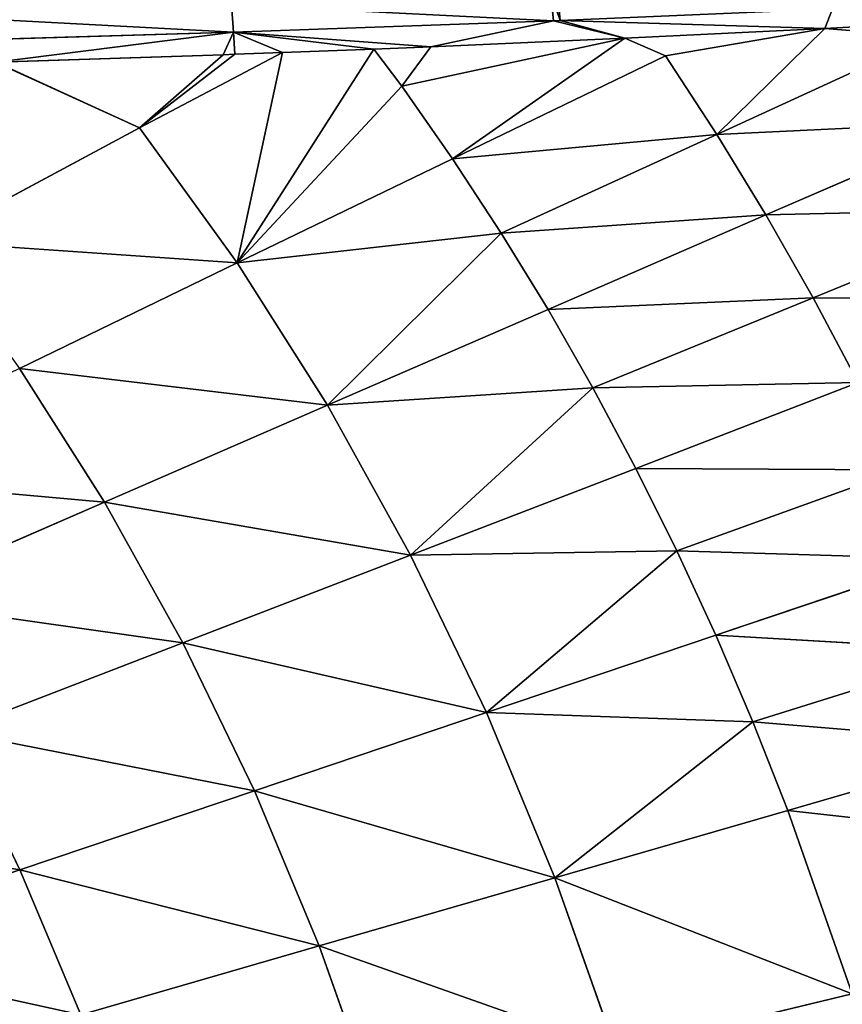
# Model space of a CAD drawing. Extents: x 0 to 500, y 0 to 390.
# Tile 819 of 1056: x 359 to 386, y 227 to 259. Entities that reach past the tile are written whole.
import ezdxf

# ---------------------------------------------------------------- set-up
doc = ezdxf.new("R2010")
doc.units = 0
doc.header["$LTSCALE"] = 25.4
doc.layers.get('0').update_dxf_attribs({"linetype": 'CONTINUOUS'})

# ---------------------------------------------------------------- blocks, each defined once
blk = doc.blocks.new('ATLANTA505_-_S_STL')
at = {"color": 0}
for p, q in [((385.14, 36.753, 130.791), (390.842, 38.029, 130.475)), ((385.14, 36.753, 130.791), (390.842, 38.029, 130.475)), ((381.597, 35.612, 134.259), (388.561, 37.436, 131.069)), ((381.597, 35.612, 134.259), (388.561, 37.436, 131.069)), ((383.209, 35.609, 136.899), (390.25, 37.432, 133.846)), ((383.209, 35.609, 136.899), (390.25, 37.432, 133.846)), ((384.754, 35.61, 139.609), (391.867, 37.434, 136.696)), ((384.754, 35.61, 139.609), (391.867, 37.434, 136.696)), ((388.561, 37.436, 131.069), (385.14, 36.753, 130.791)), ((388.561, 37.436, 131.069), (385.14, 36.753, 130.791)), ((385.388, 36.928, 130.146), (376.469, 35.189, 130.533)), ((385.388, 36.928, 130.146), (376.469, 35.189, 130.533)), ((385.14, 36.753, 130.791), (385.388, 36.928, 130.146)), ((385.14, 36.753, 130.791), (385.388, 36.928, 130.146)), ((385.14, 36.753, 130.791), (376.469, 35.189, 130.533)), ((385.14, 36.753, 130.791), (376.469, 35.189, 130.533)), ((378.595, 35.452, 131.113), (385.14, 36.753, 130.791)), ((378.595, 35.452, 131.113), (385.14, 36.753, 130.791)), ((379.918, 35.62, 131.688), (385.14, 36.753, 130.791)), ((379.918, 35.62, 131.688), (385.14, 36.753, 130.791)), ((385.14, 36.753, 130.791), (381.597, 35.612, 134.259)), ((385.14, 36.753, 130.791), (381.597, 35.612, 134.259)), ((372.948, 34.016, 135.057), (379.918, 35.62, 131.688)), ((372.948, 34.016, 135.057), (379.918, 35.62, 131.688)), ((381.597, 35.612, 134.259), (374.544, 34.01, 137.494)), ((381.597, 35.612, 134.259), (374.544, 34.01, 137.494)), ((376.076, 34.007, 139.995), (383.209, 35.609, 136.899)), ((376.076, 34.007, 139.995), (383.209, 35.609, 136.899)), ((376.469, 35.189, 130.533), (376.382, 35.476, 129.632)), ((376.469, 35.189, 130.533), (376.382, 35.476, 129.632)), ((377.545, 34.008, 142.562), (384.754, 35.61, 139.609)), ((377.545, 34.008, 142.562), (384.754, 35.61, 139.609)), ((379.918, 35.62, 131.688), (378.595, 35.452, 131.113)), ((379.918, 35.62, 131.688), (378.595, 35.452, 131.113)), ((386.23, 35.616, 142.389), (378.95, 34.013, 145.195)), ((386.23, 35.616, 142.389), (378.95, 34.013, 145.195)), ((379.918, 35.62, 131.688), (381.597, 35.612, 134.259)), ((379.918, 35.62, 131.688), (381.597, 35.612, 134.259)), ((388.978, 35.641, 148.163), (380.291, 34.022, 147.896)), ((388.978, 35.641, 148.163), (380.291, 34.022, 147.896)), ((380.291, 34.022, 147.896), (387.638, 35.626, 145.24)), ((380.291, 34.022, 147.896), (387.638, 35.626, 145.24)), ((381.568, 34.034, 150.663), (390.25, 35.661, 151.156)), ((381.568, 34.034, 150.663), (390.25, 35.661, 151.156)), ((381.568, 34.034, 150.663), (388.978, 35.641, 148.163)), ((381.568, 34.034, 150.663), (388.978, 35.641, 148.163)), ((383.209, 35.609, 136.899), (381.597, 35.612, 134.259)), ((383.209, 35.609, 136.899), (381.597, 35.612, 134.259)), ((391.453, 35.685, 154.22), (382.78, 34.051, 153.498)), ((391.453, 35.685, 154.22), (382.78, 34.051, 153.498)), ((382.78, 34.051, 153.498), (390.25, 35.661, 151.156)), ((382.78, 34.051, 153.498), (390.25, 35.661, 151.156)), ((384.754, 35.61, 139.609), (383.209, 35.609, 136.899)), ((384.754, 35.61, 139.609), (383.209, 35.609, 136.899)), ((383.928, 34.072, 156.399), (392.587, 35.714, 157.355)), ((383.928, 34.072, 156.399), (392.587, 35.714, 157.355)), ((383.928, 34.072, 156.399), (391.453, 35.685, 154.22)), ((383.928, 34.072, 156.399), (391.453, 35.685, 154.22)), ((384.754, 35.61, 139.609), (386.23, 35.616, 142.389)), ((384.754, 35.61, 139.609), (386.23, 35.616, 142.389)), ((376.251, 35.151, 130.541), (365.781, 33.457, 130.918)), ((376.251, 35.151, 130.541), (365.781, 33.457, 130.918)), ((371.29, 34.027, 132.685), (378.595, 35.452, 131.113)), ((371.29, 34.027, 132.685), (378.595, 35.452, 131.113)), ((372.24, 34.334, 131.389), (378.595, 35.452, 131.113)), ((372.24, 34.334, 131.389), (378.595, 35.452, 131.113)), ((372.24, 34.334, 131.389), (376.251, 35.151, 130.541)), ((372.24, 34.334, 131.389), (376.251, 35.151, 130.541)), ((372.948, 34.016, 135.057), (378.595, 35.452, 131.113)), ((372.948, 34.016, 135.057), (378.595, 35.452, 131.113)), ((376.251, 35.151, 130.541), (376.164, 35.437, 129.641)), ((376.251, 35.151, 130.541), (376.164, 35.437, 129.641)), ((376.251, 35.151, 130.541), (378.595, 35.452, 131.113)), ((376.251, 35.151, 130.541), (378.595, 35.452, 131.113)), ((376.469, 35.189, 130.533), (376.251, 35.151, 130.541)), ((376.469, 35.189, 130.533), (376.251, 35.151, 130.541)), ((378.595, 35.452, 131.113), (376.469, 35.189, 130.533)), ((378.595, 35.452, 131.113), (376.469, 35.189, 130.533)), ((370.372, 34.03, 131.464), (372.24, 34.334, 131.389)), ((370.372, 34.03, 131.464), (372.24, 34.334, 131.389)), ((372.24, 34.334, 131.389), (371.29, 34.027, 132.685)), ((372.24, 34.334, 131.389), (371.29, 34.027, 132.685)), ((370.372, 34.03, 131.464), (365.781, 33.457, 130.918)), ((370.372, 34.03, 131.464), (365.781, 33.457, 130.918)), ((370.372, 34.03, 131.464), (365.898, 32.609, 138.469)), ((370.372, 34.03, 131.464), (365.898, 32.609, 138.469)), ((365.898, 32.609, 138.469), (371.29, 34.027, 132.685)), ((365.898, 32.609, 138.469), (371.29, 34.027, 132.685)), ((365.898, 32.609, 138.469), (372.948, 34.016, 135.057)), ((365.898, 32.609, 138.469), (372.948, 34.016, 135.057)), ((365.898, 32.609, 138.469), (374.544, 34.01, 137.494)), ((365.898, 32.609, 138.469), (374.544, 34.01, 137.494)), ((367.385, 33.565, 131.578), (370.372, 34.03, 131.464)), ((367.385, 33.565, 131.578), (370.372, 34.03, 131.464)), ((374.544, 34.01, 137.494), (368.857, 32.601, 143.129)), ((374.544, 34.01, 137.494), (368.857, 32.601, 143.129)), ((377.545, 34.008, 142.562), (368.857, 32.601, 143.129)), ((377.545, 34.008, 142.562), (368.857, 32.601, 143.129)), ((368.857, 32.601, 143.129), (376.076, 34.007, 139.995)), ((368.857, 32.601, 143.129), (376.076, 34.007, 139.995)), ((370.372, 34.03, 131.464), (371.29, 34.027, 132.685)), ((370.372, 34.03, 131.464), (371.29, 34.027, 132.685)), ((372.948, 34.016, 135.057), (371.29, 34.027, 132.685)), ((372.948, 34.016, 135.057), (371.29, 34.027, 132.685)), ((371.579, 32.606, 148.036), (380.291, 34.022, 147.896)), ((371.579, 32.606, 148.036), (380.291, 34.022, 147.896)), ((371.579, 32.606, 148.036), (378.95, 34.013, 145.195)), ((371.579, 32.606, 148.036), (378.95, 34.013, 145.195)), ((371.579, 32.606, 148.036), (377.545, 34.008, 142.562)), ((371.579, 32.606, 148.036), (377.545, 34.008, 142.562)), ((372.948, 34.016, 135.057), (374.544, 34.01, 137.494)), ((372.948, 34.016, 135.057), (374.544, 34.01, 137.494)), ((382.78, 34.051, 153.498), (374.061, 32.624, 153.194)), ((382.78, 34.051, 153.498), (374.061, 32.624, 153.194)), ((374.061, 32.624, 153.194), (381.568, 34.034, 150.663)), ((374.061, 32.624, 153.194), (381.568, 34.034, 150.663)), ((374.061, 32.624, 153.194), (380.291, 34.022, 147.896)), ((374.061, 32.624, 153.194), (380.291, 34.022, 147.896)), ((376.076, 34.007, 139.995), (374.544, 34.01, 137.494)), ((376.076, 34.007, 139.995), (374.544, 34.01, 137.494)), ((377.545, 34.008, 142.562), (376.076, 34.007, 139.995)), ((377.545, 34.008, 142.562), (376.076, 34.007, 139.995)), ((386.031, 34.127, 162.403), (376.302, 32.656, 158.604)), ((386.031, 34.127, 162.403), (376.302, 32.656, 158.604)), ((383.928, 34.072, 156.399), (376.302, 32.656, 158.604)), ((383.928, 34.072, 156.399), (376.302, 32.656, 158.604)), ((382.78, 34.051, 153.498), (376.302, 32.656, 158.604)), ((382.78, 34.051, 153.498), (376.302, 32.656, 158.604)), ((377.545, 34.008, 142.562), (378.95, 34.013, 145.195)), ((377.545, 34.008, 142.562), (378.95, 34.013, 145.195)), ((378.302, 32.702, 164.266), (386.031, 34.127, 162.403)), ((378.302, 32.702, 164.266), (386.031, 34.127, 162.403)), ((378.95, 34.013, 145.195), (380.291, 34.022, 147.896)), ((378.95, 34.013, 145.195), (380.291, 34.022, 147.896)), ((380.291, 34.022, 147.896), (381.568, 34.034, 150.663)), ((380.291, 34.022, 147.896), (381.568, 34.034, 150.663)), ((382.78, 34.051, 153.498), (381.568, 34.034, 150.663)), ((382.78, 34.051, 153.498), (381.568, 34.034, 150.663)), ((382.78, 34.051, 153.498), (383.928, 34.072, 156.399)), ((382.78, 34.051, 153.498), (383.928, 34.072, 156.399)), ((383.928, 34.072, 156.399), (386.031, 34.127, 162.403)), ((383.928, 34.072, 156.399), (386.031, 34.127, 162.403)), ((362.704, 32.63, 134.05), (367.385, 33.565, 131.578)), ((362.704, 32.63, 134.05), (367.385, 33.565, 131.578)), ((365.781, 33.457, 130.918), (365.71, 33.746, 130.017)), ((365.781, 33.457, 130.918), (365.71, 33.746, 130.017)), ((367.385, 33.565, 131.578), (365.781, 33.457, 130.918)), ((367.385, 33.565, 131.578), (365.781, 33.457, 130.918)), ((365.823, 33.333, 131.636), (367.385, 33.565, 131.578)), ((365.823, 33.333, 131.636), (367.385, 33.565, 131.578)), ((365.898, 32.609, 138.469), (367.385, 33.565, 131.578)), ((365.898, 32.609, 138.469), (367.385, 33.565, 131.578)), ((365.781, 33.457, 130.918), (354.938, 32.025, 131.237)), ((365.781, 33.457, 130.918), (354.938, 32.025, 131.237)), ((365.781, 33.457, 130.918), (357.997, 32.267, 131.899)), ((365.781, 33.457, 130.918), (357.997, 32.267, 131.899)), ((357.997, 32.267, 131.899), (365.442, 33.277, 131.65)), ((357.997, 32.267, 131.899), (365.442, 33.277, 131.65)), ((365.823, 33.333, 131.636), (362.704, 32.63, 134.05)), ((365.823, 33.333, 131.636), (362.704, 32.63, 134.05)), ((365.442, 33.277, 131.65), (362.704, 32.63, 134.05)), ((365.442, 33.277, 131.65), (362.704, 32.63, 134.05)), ((365.781, 33.457, 130.918), (365.442, 33.277, 131.65)), ((365.781, 33.457, 130.918), (365.442, 33.277, 131.65)), ((365.442, 33.277, 131.65), (365.823, 33.333, 131.636)), ((365.442, 33.277, 131.65), (365.823, 33.333, 131.636)), ((365.823, 33.333, 131.636), (365.781, 33.457, 130.918)), ((365.823, 33.333, 131.636), (365.781, 33.457, 130.918)), ((355.767, 31.397, 137.767), (362.704, 32.63, 134.05)), ((355.767, 31.397, 137.767), (362.704, 32.63, 134.05)), ((357.997, 32.267, 131.899), (362.704, 32.63, 134.05)), ((357.997, 32.267, 131.899), (362.704, 32.63, 134.05)), ((358.773, 31.379, 141.921), (365.898, 32.609, 138.469)), ((358.773, 31.379, 141.921), (365.898, 32.609, 138.469)), ((361.56, 31.372, 146.299), (368.857, 32.601, 143.129)), ((361.56, 31.372, 146.299), (368.857, 32.601, 143.129)), ((365.898, 32.609, 138.469), (362.704, 32.63, 134.05)), ((365.898, 32.609, 138.469), (362.704, 32.63, 134.05)), ((371.579, 32.606, 148.036), (364.125, 31.376, 150.909)), ((371.579, 32.606, 148.036), (364.125, 31.376, 150.909)), ((365.898, 32.609, 138.469), (368.857, 32.601, 143.129)), ((365.898, 32.609, 138.469), (368.857, 32.601, 143.129)), ((366.466, 31.391, 155.754), (376.302, 32.656, 158.604)), ((366.466, 31.391, 155.754), (376.302, 32.656, 158.604)), ((374.061, 32.624, 153.194), (366.466, 31.391, 155.754)), ((374.061, 32.624, 153.194), (366.466, 31.391, 155.754)), ((378.302, 32.702, 164.266), (368.582, 31.417, 160.834)), ((378.302, 32.702, 164.266), (368.582, 31.417, 160.834)), ((376.302, 32.656, 158.604), (368.582, 31.417, 160.834)), ((376.302, 32.656, 158.604), (368.582, 31.417, 160.834)), ((371.579, 32.606, 148.036), (368.857, 32.601, 143.129)), ((371.579, 32.606, 148.036), (368.857, 32.601, 143.129)), ((374.061, 32.624, 153.194), (371.579, 32.606, 148.036)), ((374.061, 32.624, 153.194), (371.579, 32.606, 148.036)), ((376.302, 32.656, 158.604), (374.061, 32.624, 153.194)), ((376.302, 32.656, 158.604), (374.061, 32.624, 153.194)), ((378.302, 32.702, 164.266), (376.302, 32.656, 158.604)), ((378.302, 32.702, 164.266), (376.302, 32.656, 158.604)), ((354.19, 30.301, 149.503), (361.56, 31.372, 146.299)), ((354.19, 30.301, 149.503), (361.56, 31.372, 146.299)), ((364.125, 31.376, 150.909), (356.593, 30.304, 153.812)), ((364.125, 31.376, 150.909), (356.593, 30.304, 153.812)), ((358.773, 31.379, 141.921), (361.56, 31.372, 146.299)), ((358.773, 31.379, 141.921), (361.56, 31.372, 146.299)), ((358.789, 30.316, 158.34), (368.582, 31.417, 160.834)), ((358.789, 30.316, 158.34), (368.582, 31.417, 160.834)), ((358.789, 30.316, 158.34), (366.466, 31.391, 155.754)), ((358.789, 30.316, 158.34), (366.466, 31.391, 155.754)), ((368.582, 31.417, 160.834), (360.777, 30.337, 163.087)), ((368.582, 31.417, 160.834), (360.777, 30.337, 163.087)), ((364.125, 31.376, 150.909), (361.56, 31.372, 146.299)), ((364.125, 31.376, 150.909), (361.56, 31.372, 146.299)), ((364.125, 31.376, 150.909), (366.466, 31.391, 155.754)), ((364.125, 31.376, 150.909), (366.466, 31.391, 155.754)), ((366.466, 31.391, 155.754), (368.582, 31.417, 160.834)), ((366.466, 31.391, 155.754), (368.582, 31.417, 160.834)), ((370.474, 31.456, 166.151), (368.582, 31.417, 160.834)), ((370.474, 31.456, 166.151), (368.582, 31.417, 160.834)), ((351.039, 29.379, 160.95), (358.789, 30.316, 158.34)), ((351.039, 29.379, 160.95), (358.789, 30.316, 158.34)), ((356.593, 30.304, 153.812), (358.789, 30.316, 158.34)), ((356.593, 30.304, 153.812), (358.789, 30.316, 158.34)), ((358.789, 30.316, 158.34), (360.777, 30.337, 163.087)), ((358.789, 30.316, 158.34), (360.777, 30.337, 163.087))]:
    blk.add_line(p, q, dxfattribs=at)
mesh = blk.add_polyface(dxfattribs=at)
corners = [(385.14, 36.753, 130.791), (390.842, 38.029, 130.475), (385.388, 36.928, 130.146)]
mesh.append_faces([[corners[k] for k in face] for face in [(0, 1, 2)]], dxfattribs={"color": 0})
mesh = blk.add_polyface(dxfattribs=at)
corners = [(388.561, 37.436, 131.069), (390.842, 38.029, 130.475), (385.14, 36.753, 130.791)]
mesh.append_faces([[corners[k] for k in face] for face in [(0, 1, 2)]], dxfattribs={"color": 0})
mesh = blk.add_polyface(dxfattribs=at)
corners = [(381.597, 35.612, 134.259), (388.561, 37.436, 131.069), (385.14, 36.753, 130.791)]
mesh.append_faces([[corners[k] for k in face] for face in [(0, 1, 2)]], dxfattribs={"color": 0})
mesh = blk.add_polyface(dxfattribs=at)
corners = [(381.597, 35.612, 134.259), (390.25, 37.432, 133.846), (388.561, 37.436, 131.069), (383.209, 35.609, 136.899)]
mesh.append_faces([[corners[k] for k in face] for face in [(0, 1, 2), (1, 0, 3)]], dxfattribs={"vtx0": -1, "color": 0})
mesh = blk.add_polyface(dxfattribs=at)
corners = [(383.209, 35.609, 136.899), (391.867, 37.434, 136.696), (390.25, 37.432, 133.846), (384.754, 35.61, 139.609)]
mesh.append_faces([[corners[k] for k in face] for face in [(0, 1, 2), (1, 0, 3)]], dxfattribs={"vtx0": -1, "color": 0})
mesh = blk.add_polyface(dxfattribs=at)
corners = [(384.754, 35.61, 139.609), (393.412, 37.44, 139.621), (391.867, 37.434, 136.696), (386.23, 35.616, 142.389)]
mesh.append_faces([[corners[k] for k in face] for face in [(0, 1, 2), (1, 0, 3)]], dxfattribs={"vtx0": -1, "color": 0})
mesh = blk.add_polyface(dxfattribs=at)
corners = [(376.382, 35.476, 129.632), (385.388, 36.928, 130.146), (385.285, 37.211, 129.246), (376.469, 35.189, 130.533)]
mesh.append_faces([[corners[k] for k in face] for face in [(0, 1, 2), (1, 0, 3)]], dxfattribs={"vtx0": -1, "color": 0})
mesh = blk.add_polyface(dxfattribs=at)
corners = [(385.14, 36.753, 130.791), (385.388, 36.928, 130.146), (376.469, 35.189, 130.533)]
mesh.append_faces([[corners[k] for k in face] for face in [(0, 1, 2)]], dxfattribs={"color": 0})
mesh = blk.add_polyface(dxfattribs=at)
corners = [(378.595, 35.452, 131.113), (385.14, 36.753, 130.791), (376.469, 35.189, 130.533)]
mesh.append_faces([[corners[k] for k in face] for face in [(0, 1, 2)]], dxfattribs={"color": 0})
mesh = blk.add_polyface(dxfattribs=at)
corners = [(379.918, 35.62, 131.688), (385.14, 36.753, 130.791), (378.595, 35.452, 131.113)]
mesh.append_faces([[corners[k] for k in face] for face in [(0, 1, 2)]], dxfattribs={"color": 0})
mesh = blk.add_polyface(dxfattribs=at)
corners = [(381.597, 35.612, 134.259), (385.14, 36.753, 130.791), (379.918, 35.62, 131.688)]
mesh.append_faces([[corners[k] for k in face] for face in [(0, 1, 2)]], dxfattribs={"color": 0})
mesh = blk.add_polyface(dxfattribs=at)
corners = [(372.948, 34.016, 135.057), (379.918, 35.62, 131.688), (378.595, 35.452, 131.113)]
mesh.append_faces([[corners[k] for k in face] for face in [(0, 1, 2)]], dxfattribs={"color": 0})
mesh = blk.add_polyface(dxfattribs=at)
corners = [(372.948, 34.016, 135.057), (381.597, 35.612, 134.259), (379.918, 35.62, 131.688), (374.544, 34.01, 137.494)]
mesh.append_faces([[corners[k] for k in face] for face in [(0, 1, 2), (1, 0, 3)]], dxfattribs={"vtx0": -1, "color": 0})
mesh = blk.add_polyface(dxfattribs=at)
corners = [(374.544, 34.01, 137.494), (383.209, 35.609, 136.899), (381.597, 35.612, 134.259), (376.076, 34.007, 139.995)]
mesh.append_faces([[corners[k] for k in face] for face in [(0, 1, 2), (1, 0, 3)]], dxfattribs={"vtx0": -1, "color": 0})
mesh = blk.add_polyface(dxfattribs=at)
corners = [(376.076, 34.007, 139.995), (384.754, 35.61, 139.609), (383.209, 35.609, 136.899), (377.545, 34.008, 142.562)]
mesh.append_faces([[corners[k] for k in face] for face in [(0, 1, 2), (1, 0, 3)]], dxfattribs={"vtx0": -1, "color": 0})
mesh = blk.add_polyface(dxfattribs=at)
corners = [(376.164, 35.437, 129.641), (376.469, 35.189, 130.533), (376.382, 35.476, 129.632), (376.251, 35.151, 130.541)]
mesh.append_faces([[corners[k] for k in face] for face in [(0, 1, 2), (1, 0, 3)]], dxfattribs={"vtx0": -1, "color": 0})
mesh = blk.add_polyface(dxfattribs=at)
corners = [(377.545, 34.008, 142.562), (386.23, 35.616, 142.389), (384.754, 35.61, 139.609), (378.95, 34.013, 145.195)]
mesh.append_faces([[corners[k] for k in face] for face in [(0, 1, 2), (1, 0, 3)]], dxfattribs={"vtx0": -1, "color": 0})
mesh = blk.add_polyface(dxfattribs=at)
corners = [(378.95, 34.013, 145.195), (387.638, 35.626, 145.24), (386.23, 35.616, 142.389), (380.291, 34.022, 147.896)]
mesh.append_faces([[corners[k] for k in face] for face in [(0, 1, 2), (1, 0, 3)]], dxfattribs={"vtx0": -1, "color": 0})
mesh = blk.add_polyface(dxfattribs=at)
corners = [(381.568, 34.034, 150.663), (388.978, 35.641, 148.163), (380.291, 34.022, 147.896)]
mesh.append_faces([[corners[k] for k in face] for face in [(0, 1, 2)]], dxfattribs={"color": 0})
mesh = blk.add_polyface(dxfattribs=at)
corners = [(388.978, 35.641, 148.163), (387.638, 35.626, 145.24), (380.291, 34.022, 147.896)]
mesh.append_faces([[corners[k] for k in face] for face in [(0, 1, 2)]], dxfattribs={"color": 0})
mesh = blk.add_polyface(dxfattribs=at)
corners = [(390.25, 35.661, 151.156), (388.978, 35.641, 148.163), (381.568, 34.034, 150.663)]
mesh.append_faces([[corners[k] for k in face] for face in [(0, 1, 2)]], dxfattribs={"color": 0})
mesh = blk.add_polyface(dxfattribs=at)
corners = [(382.78, 34.051, 153.498), (390.25, 35.661, 151.156), (381.568, 34.034, 150.663)]
mesh.append_faces([[corners[k] for k in face] for face in [(0, 1, 2)]], dxfattribs={"color": 0})
mesh = blk.add_polyface(dxfattribs=at)
corners = [(383.928, 34.072, 156.399), (391.453, 35.685, 154.22), (382.78, 34.051, 153.498)]
mesh.append_faces([[corners[k] for k in face] for face in [(0, 1, 2)]], dxfattribs={"color": 0})
mesh = blk.add_polyface(dxfattribs=at)
corners = [(391.453, 35.685, 154.22), (390.25, 35.661, 151.156), (382.78, 34.051, 153.498)]
mesh.append_faces([[corners[k] for k in face] for face in [(0, 1, 2)]], dxfattribs={"color": 0})
mesh = blk.add_polyface(dxfattribs=at)
corners = [(392.587, 35.714, 157.355), (391.453, 35.685, 154.22), (383.928, 34.072, 156.399)]
mesh.append_faces([[corners[k] for k in face] for face in [(0, 1, 2)]], dxfattribs={"color": 0})
mesh = blk.add_polyface(dxfattribs=at)
corners = [(386.031, 34.127, 162.403), (392.587, 35.714, 157.355), (383.928, 34.072, 156.399)]
mesh.append_faces([[corners[k] for k in face] for face in [(0, 1, 2)]], dxfattribs={"color": 0})
mesh = blk.add_polyface(dxfattribs=at)
corners = [(365.71, 33.746, 130.017), (376.251, 35.151, 130.541), (376.164, 35.437, 129.641), (365.781, 33.457, 130.918)]
mesh.append_faces([[corners[k] for k in face] for face in [(0, 1, 2), (1, 0, 3)]], dxfattribs={"vtx0": -1, "color": 0})
mesh = blk.add_polyface(dxfattribs=at)
corners = [(365.781, 33.457, 130.918), (372.24, 34.334, 131.389), (376.251, 35.151, 130.541), (370.372, 34.03, 131.464)]
mesh.append_faces([[corners[k] for k in face] for face in [(0, 1, 2), (1, 0, 3)]], dxfattribs={"vtx0": -1, "color": 0})
mesh = blk.add_polyface(dxfattribs=at)
corners = [(371.29, 34.027, 132.685), (378.595, 35.452, 131.113), (372.24, 34.334, 131.389)]
mesh.append_faces([[corners[k] for k in face] for face in [(0, 1, 2)]], dxfattribs={"color": 0})
mesh = blk.add_polyface(dxfattribs=at)
corners = [(372.948, 34.016, 135.057), (378.595, 35.452, 131.113), (371.29, 34.027, 132.685)]
mesh.append_faces([[corners[k] for k in face] for face in [(0, 1, 2)]], dxfattribs={"color": 0})
mesh = blk.add_polyface(dxfattribs=at)
corners = [(372.24, 34.334, 131.389), (378.595, 35.452, 131.113), (376.251, 35.151, 130.541)]
mesh.append_faces([[corners[k] for k in face] for face in [(0, 1, 2)]], dxfattribs={"color": 0})
mesh = blk.add_polyface(dxfattribs=at)
corners = [(378.595, 35.452, 131.113), (376.469, 35.189, 130.533), (376.251, 35.151, 130.541)]
mesh.append_faces([[corners[k] for k in face] for face in [(0, 1, 2)]], dxfattribs={"color": 0})
mesh = blk.add_polyface(dxfattribs=at)
corners = [(371.29, 34.027, 132.685), (372.24, 34.334, 131.389), (370.372, 34.03, 131.464)]
mesh.append_faces([[corners[k] for k in face] for face in [(0, 1, 2)]], dxfattribs={"color": 0})
mesh = blk.add_polyface(dxfattribs=at)
corners = [(387.875, 34.198, 168.674), (386.031, 34.127, 162.403), (378.302, 32.702, 164.266)]
mesh.append_faces([[corners[k] for k in face] for face in [(0, 1, 2)]], dxfattribs={"color": 0})
mesh = blk.add_polyface(dxfattribs=at)
corners = [(367.385, 33.565, 131.578), (370.372, 34.03, 131.464), (365.781, 33.457, 130.918)]
mesh.append_faces([[corners[k] for k in face] for face in [(0, 1, 2)]], dxfattribs={"color": 0})
mesh = blk.add_polyface(dxfattribs=at)
corners = [(365.898, 32.609, 138.469), (371.29, 34.027, 132.685), (370.372, 34.03, 131.464)]
mesh.append_faces([[corners[k] for k in face] for face in [(0, 1, 2)]], dxfattribs={"color": 0})
mesh = blk.add_polyface(dxfattribs=at)
corners = [(365.898, 32.609, 138.469), (370.372, 34.03, 131.464), (367.385, 33.565, 131.578)]
mesh.append_faces([[corners[k] for k in face] for face in [(0, 1, 2)]], dxfattribs={"color": 0})
mesh = blk.add_polyface(dxfattribs=at)
corners = [(365.898, 32.609, 138.469), (372.948, 34.016, 135.057), (371.29, 34.027, 132.685)]
mesh.append_faces([[corners[k] for k in face] for face in [(0, 1, 2)]], dxfattribs={"color": 0})
mesh = blk.add_polyface(dxfattribs=at)
corners = [(365.898, 32.609, 138.469), (374.544, 34.01, 137.494), (372.948, 34.016, 135.057)]
mesh.append_faces([[corners[k] for k in face] for face in [(0, 1, 2)]], dxfattribs={"color": 0})
mesh = blk.add_polyface(dxfattribs=at)
corners = [(368.857, 32.601, 143.129), (374.544, 34.01, 137.494), (365.898, 32.609, 138.469)]
mesh.append_faces([[corners[k] for k in face] for face in [(0, 1, 2)]], dxfattribs={"color": 0})
mesh = blk.add_polyface(dxfattribs=at)
corners = [(368.857, 32.601, 143.129), (376.076, 34.007, 139.995), (374.544, 34.01, 137.494)]
mesh.append_faces([[corners[k] for k in face] for face in [(0, 1, 2)]], dxfattribs={"color": 0})
mesh = blk.add_polyface(dxfattribs=at)
corners = [(371.579, 32.606, 148.036), (377.545, 34.008, 142.562), (368.857, 32.601, 143.129)]
mesh.append_faces([[corners[k] for k in face] for face in [(0, 1, 2)]], dxfattribs={"color": 0})
mesh = blk.add_polyface(dxfattribs=at)
corners = [(368.857, 32.601, 143.129), (377.545, 34.008, 142.562), (376.076, 34.007, 139.995)]
mesh.append_faces([[corners[k] for k in face] for face in [(0, 1, 2)]], dxfattribs={"color": 0})
mesh = blk.add_polyface(dxfattribs=at)
corners = [(371.579, 32.606, 148.036), (380.291, 34.022, 147.896), (378.95, 34.013, 145.195)]
mesh.append_faces([[corners[k] for k in face] for face in [(0, 1, 2)]], dxfattribs={"color": 0})
mesh = blk.add_polyface(dxfattribs=at)
corners = [(374.061, 32.624, 153.194), (380.291, 34.022, 147.896), (371.579, 32.606, 148.036)]
mesh.append_faces([[corners[k] for k in face] for face in [(0, 1, 2)]], dxfattribs={"color": 0})
mesh = blk.add_polyface(dxfattribs=at)
corners = [(371.579, 32.606, 148.036), (378.95, 34.013, 145.195), (377.545, 34.008, 142.562)]
mesh.append_faces([[corners[k] for k in face] for face in [(0, 1, 2)]], dxfattribs={"color": 0})
mesh = blk.add_polyface(dxfattribs=at)
corners = [(376.302, 32.656, 158.604), (382.78, 34.051, 153.498), (374.061, 32.624, 153.194)]
mesh.append_faces([[corners[k] for k in face] for face in [(0, 1, 2)]], dxfattribs={"color": 0})
mesh = blk.add_polyface(dxfattribs=at)
corners = [(382.78, 34.051, 153.498), (381.568, 34.034, 150.663), (374.061, 32.624, 153.194)]
mesh.append_faces([[corners[k] for k in face] for face in [(0, 1, 2)]], dxfattribs={"color": 0})
mesh = blk.add_polyface(dxfattribs=at)
corners = [(374.061, 32.624, 153.194), (381.568, 34.034, 150.663), (380.291, 34.022, 147.896)]
mesh.append_faces([[corners[k] for k in face] for face in [(0, 1, 2)]], dxfattribs={"color": 0})
mesh = blk.add_polyface(dxfattribs=at)
corners = [(378.302, 32.702, 164.266), (386.031, 34.127, 162.403), (376.302, 32.656, 158.604)]
mesh.append_faces([[corners[k] for k in face] for face in [(0, 1, 2)]], dxfattribs={"color": 0})
mesh = blk.add_polyface(dxfattribs=at)
corners = [(386.031, 34.127, 162.403), (383.928, 34.072, 156.399), (376.302, 32.656, 158.604)]
mesh.append_faces([[corners[k] for k in face] for face in [(0, 1, 2)]], dxfattribs={"color": 0})
mesh = blk.add_polyface(dxfattribs=at)
corners = [(376.302, 32.656, 158.604), (383.928, 34.072, 156.399), (382.78, 34.051, 153.498)]
mesh.append_faces([[corners[k] for k in face] for face in [(0, 1, 2)]], dxfattribs={"color": 0})
mesh = blk.add_polyface(dxfattribs=at)
corners = [(354.88, 32.316, 130.335), (365.781, 33.457, 130.918), (365.71, 33.746, 130.017), (354.938, 32.025, 131.237)]
mesh.append_faces([[corners[k] for k in face] for face in [(0, 1, 2), (1, 0, 3)]], dxfattribs={"vtx0": -1, "color": 0})
mesh = blk.add_polyface(dxfattribs=at)
corners = [(362.704, 32.63, 134.05), (367.385, 33.565, 131.578), (365.823, 33.333, 131.636)]
mesh.append_faces([[corners[k] for k in face] for face in [(0, 1, 2)]], dxfattribs={"color": 0})
mesh = blk.add_polyface(dxfattribs=at)
corners = [(365.898, 32.609, 138.469), (367.385, 33.565, 131.578), (362.704, 32.63, 134.05)]
mesh.append_faces([[corners[k] for k in face] for face in [(0, 1, 2)]], dxfattribs={"color": 0})
mesh = blk.add_polyface(dxfattribs=at)
corners = [(365.823, 33.333, 131.636), (367.385, 33.565, 131.578), (365.781, 33.457, 130.918)]
mesh.append_faces([[corners[k] for k in face] for face in [(0, 1, 2)]], dxfattribs={"color": 0})
mesh = blk.add_polyface(dxfattribs=at)
corners = [(357.997, 32.267, 131.899), (365.781, 33.457, 130.918), (354.938, 32.025, 131.237)]
mesh.append_faces([[corners[k] for k in face] for face in [(0, 1, 2)]], dxfattribs={"color": 0})
mesh = blk.add_polyface(dxfattribs=at)
corners = [(357.997, 32.267, 131.899), (365.442, 33.277, 131.65), (365.781, 33.457, 130.918)]
mesh.append_faces([[corners[k] for k in face] for face in [(0, 1, 2)]], dxfattribs={"color": 0})
mesh = blk.add_polyface(dxfattribs=at)
corners = [(362.704, 32.63, 134.05), (365.442, 33.277, 131.65), (357.997, 32.267, 131.899)]
mesh.append_faces([[corners[k] for k in face] for face in [(0, 1, 2)]], dxfattribs={"color": 0})
mesh = blk.add_polyface(dxfattribs=at)
corners = [(362.704, 32.63, 134.05), (365.823, 33.333, 131.636), (365.442, 33.277, 131.65)]
mesh.append_faces([[corners[k] for k in face] for face in [(0, 1, 2)]], dxfattribs={"color": 0})
mesh = blk.add_polyface(dxfattribs=at)
corners = [(365.442, 33.277, 131.65), (365.823, 33.333, 131.636), (365.781, 33.457, 130.918)]
mesh.append_faces([[corners[k] for k in face] for face in [(0, 1, 2)]], dxfattribs={"color": 0})
mesh = blk.add_polyface(dxfattribs=at)
corners = [(355.767, 31.397, 137.767), (365.898, 32.609, 138.469), (362.704, 32.63, 134.05), (358.773, 31.379, 141.921)]
mesh.append_faces([[corners[k] for k in face] for face in [(0, 1, 2), (1, 0, 3)]], dxfattribs={"vtx0": -1, "color": 0})
mesh = blk.add_polyface(dxfattribs=at)
corners = [(355.767, 31.397, 137.767), (362.704, 32.63, 134.05), (357.997, 32.267, 131.899)]
mesh.append_faces([[corners[k] for k in face] for face in [(0, 1, 2)]], dxfattribs={"color": 0})
mesh = blk.add_polyface(dxfattribs=at)
corners = [(358.773, 31.379, 141.921), (368.857, 32.601, 143.129), (365.898, 32.609, 138.469), (361.56, 31.372, 146.299)]
mesh.append_faces([[corners[k] for k in face] for face in [(0, 1, 2), (1, 0, 3)]], dxfattribs={"vtx0": -1, "color": 0})
mesh = blk.add_polyface(dxfattribs=at)
corners = [(361.56, 31.372, 146.299), (371.579, 32.606, 148.036), (368.857, 32.601, 143.129), (364.125, 31.376, 150.909)]
mesh.append_faces([[corners[k] for k in face] for face in [(0, 1, 2), (1, 0, 3)]], dxfattribs={"vtx0": -1, "color": 0})
mesh = blk.add_polyface(dxfattribs=at)
corners = [(364.125, 31.376, 150.909), (374.061, 32.624, 153.194), (371.579, 32.606, 148.036), (366.466, 31.391, 155.754)]
mesh.append_faces([[corners[k] for k in face] for face in [(0, 1, 2), (1, 0, 3)]], dxfattribs={"vtx0": -1, "color": 0})
mesh = blk.add_polyface(dxfattribs=at)
corners = [(376.302, 32.656, 158.604), (374.061, 32.624, 153.194), (366.466, 31.391, 155.754)]
mesh.append_faces([[corners[k] for k in face] for face in [(0, 1, 2)]], dxfattribs={"color": 0})
mesh = blk.add_polyface(dxfattribs=at)
corners = [(368.582, 31.417, 160.834), (376.302, 32.656, 158.604), (366.466, 31.391, 155.754)]
mesh.append_faces([[corners[k] for k in face] for face in [(0, 1, 2)]], dxfattribs={"color": 0})
mesh = blk.add_polyface(dxfattribs=at)
corners = [(370.474, 31.456, 166.151), (378.302, 32.702, 164.266), (368.582, 31.417, 160.834)]
mesh.append_faces([[corners[k] for k in face] for face in [(0, 1, 2)]], dxfattribs={"color": 0})
mesh = blk.add_polyface(dxfattribs=at)
corners = [(378.302, 32.702, 164.266), (376.302, 32.656, 158.604), (368.582, 31.417, 160.834)]
mesh.append_faces([[corners[k] for k in face] for face in [(0, 1, 2)]], dxfattribs={"color": 0})
mesh = blk.add_polyface(dxfattribs=at)
corners = [(351.58, 30.307, 145.41), (361.56, 31.372, 146.299), (358.773, 31.379, 141.921), (354.19, 30.301, 149.503)]
mesh.append_faces([[corners[k] for k in face] for face in [(0, 1, 2), (1, 0, 3)]], dxfattribs={"vtx0": -1, "color": 0})
mesh = blk.add_polyface(dxfattribs=at)
corners = [(354.19, 30.301, 149.503), (364.125, 31.376, 150.909), (361.56, 31.372, 146.299), (356.593, 30.304, 153.812)]
mesh.append_faces([[corners[k] for k in face] for face in [(0, 1, 2), (1, 0, 3)]], dxfattribs={"vtx0": -1, "color": 0})
mesh = blk.add_polyface(dxfattribs=at)
corners = [(356.593, 30.304, 153.812), (366.466, 31.391, 155.754), (364.125, 31.376, 150.909), (358.789, 30.316, 158.34)]
mesh.append_faces([[corners[k] for k in face] for face in [(0, 1, 2), (1, 0, 3)]], dxfattribs={"vtx0": -1, "color": 0})
mesh = blk.add_polyface(dxfattribs=at)
corners = [(368.582, 31.417, 160.834), (366.466, 31.391, 155.754), (358.789, 30.316, 158.34)]
mesh.append_faces([[corners[k] for k in face] for face in [(0, 1, 2)]], dxfattribs={"color": 0})
mesh = blk.add_polyface(dxfattribs=at)
corners = [(360.777, 30.337, 163.087), (368.582, 31.417, 160.834), (358.789, 30.316, 158.34)]
mesh.append_faces([[corners[k] for k in face] for face in [(0, 1, 2)]], dxfattribs={"color": 0})
mesh = blk.add_polyface(dxfattribs=at)
corners = [(370.474, 31.456, 166.151), (368.582, 31.417, 160.834), (360.777, 30.337, 163.087)]
mesh.append_faces([[corners[k] for k in face] for face in [(0, 1, 2)]], dxfattribs={"color": 0})
mesh = blk.add_polyface(dxfattribs=at)
corners = [(348.992, 29.37, 156.743), (358.789, 30.316, 158.34), (356.593, 30.304, 153.812), (351.039, 29.379, 160.95)]
mesh.append_faces([[corners[k] for k in face] for face in [(0, 1, 2), (1, 0, 3)]], dxfattribs={"vtx0": -1, "color": 0})
mesh = blk.add_polyface(dxfattribs=at)
corners = [(351.039, 29.379, 160.95), (360.777, 30.337, 163.087), (358.789, 30.316, 158.34), (352.893, 29.396, 165.361)]
mesh.append_faces([[corners[k] for k in face] for face in [(0, 1, 2), (1, 0, 3)]], dxfattribs={"vtx0": -1, "color": 0})

msp = doc.modelspace()

# ---------------------------------------------------------------- block references
at = {"color": 254, "extrusion": (0, -1, 1.11022e-16)}
msp.add_blockref('ATLANTA505_-_S_STL', (-0.149, -0.01, -389.852), dxfattribs=at)

doc.saveas('drawing.dxf')
